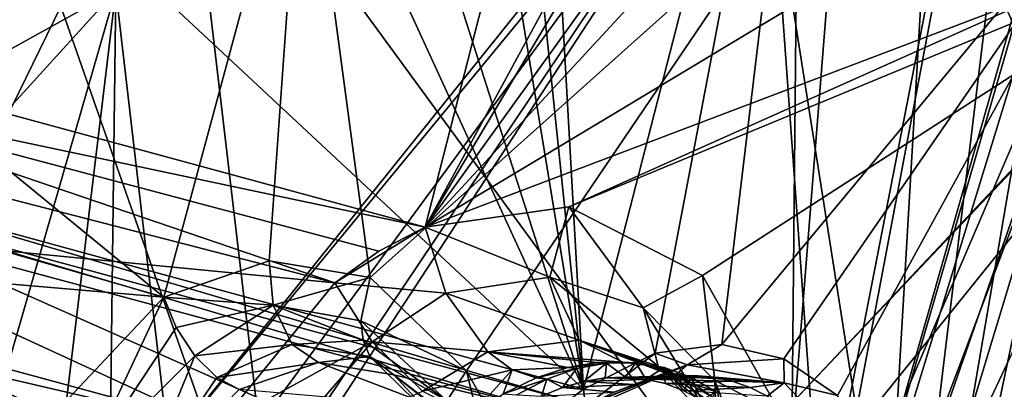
# Model space of a CAD drawing. Header units: metres. Extents: x -150 to 307, y -550 to 84.
# Tile 491 of 656: x 199.27 to 206.8, y -44.4 to -41.57. Entities that reach past the tile are written whole.
import ezdxf

# ---------------------------------------------------------------- set-up
doc = ezdxf.new("R2010")
doc.units = ezdxf.units.M
doc.layers.add('solid_26006363', color=7, linetype='CONTINUOUS')

msp = doc.modelspace()

# ---------------------------------------------------------------- linework, layer by layer
at = {"layer": 'solid_26006363'}
for points in [[(207.872574, -32.902348, 896.541138), (204.91835, -48.056324, 898.125916), (205.005798, -48.066475, 898.203918)], [(205.682404, -38.4324, 895.99585), (204.91835, -48.056324, 898.125916), (207.872574, -32.902348, 896.541138)], [(208.239319, -36.72625, 897.749695), (207.872574, -32.902348, 896.541138), (205.005798, -48.066475, 898.203918)], [(204.250427, -35.52541, 920.349731), (210.778534, -46.684689, 923.509277), (208.43158, -35.116402, 923.886902)], [(196.07933, -35.491276, 913.228882), (196.779678, -47.213314, 911.235229), (200.500763, -39.591015, 916.334229)], [(200.500763, -39.591015, 916.334229), (206.086868, -47.236549, 919.437012), (204.250427, -35.52541, 920.349731)], [(204.250427, -35.52541, 920.349731), (206.086868, -47.236549, 919.437012), (210.778534, -46.684689, 923.509277)], [(205.241486, -37.984425, 918.648743), (211.849777, -35.673874, 924.536499), (213.237823, -55.777954, 920.481384)], [(202.836533, -37.216988, 884.780762), (203.145523, -36.616787, 884.890198), (203.580582, -44.401611, 887.226685)], [(203.145523, -36.616787, 884.890198), (205.490326, -36.963951, 886.874207), (203.580582, -44.401611, 887.226685)], [(197.064743, -41.721054, 884.304749), (202.36969, -43.163197, 888.930786), (204.014542, -36.732822, 888.632507)], [(197.675644, -39.963257, 884.334839), (197.064743, -41.721054, 884.304749), (204.014542, -36.732822, 888.632507)], [(204.014542, -36.732822, 888.632507), (202.36969, -43.163197, 888.930786), (205.555756, -37.29982, 890.036377)], [(208.126724, -37.280674, 897.790833), (208.239319, -36.72625, 897.749695), (205.005798, -48.066475, 898.203918)], [(204.129791, -44.127506, 887.598511), (203.580582, -44.401611, 887.226685), (205.490326, -36.963951, 886.874207)], [(204.638367, -44.060379, 887.996582), (204.129791, -44.127506, 887.598511), (205.490326, -36.963951, 886.874207)], [(204.638367, -44.060379, 887.996582), (205.490326, -36.963951, 886.874207), (207.880173, -40.154251, 889.633972)], [(202.474365, -37.662239, 884.594604), (202.836533, -37.216988, 884.780762), (203.580582, -44.401611, 887.226685)], [(202.36969, -43.163197, 888.930786), (205.365112, -38.132717, 890.080872), (205.555756, -37.29982, 890.036377)], [(208.148224, -37.822063, 897.946228), (208.126724, -37.280674, 897.790833), (205.005798, -48.066475, 898.203918)], [(201.593384, -38.171413, 884.010986), (202.474365, -37.662239, 884.594604), (203.580582, -44.401611, 887.226685)], [(208.558365, -38.653145, 898.514526), (208.148224, -37.822063, 897.946228), (205.005798, -48.066475, 898.203918)], [(198.412628, -38.132488, 912.564453), (205.241486, -37.984425, 918.648743), (205.055618, -57.117409, 913.191284)], [(205.241486, -37.984425, 918.648743), (213.237823, -55.777954, 920.481384), (205.055618, -57.117409, 913.191284)], [(198.412628, -38.132488, 912.564453), (205.055618, -57.117409, 913.191284), (196.982224, -56.357677, 905.998169)], [(199.125504, -40.242249, 882.56311), (200.704102, -38.135822, 883.295715), (203.580582, -44.401611, 887.226685)], [(200.704102, -38.135822, 883.295715), (201.593384, -38.171413, 884.010986), (203.580582, -44.401611, 887.226685)], [(202.36969, -43.163197, 888.930786), (205.351685, -39.014065, 890.288757), (205.365112, -38.132717, 890.080872)], [(200.410873, -44.8391, 893.357605), (205.682404, -38.4324, 895.99585), (205.228668, -38.832668, 895.715088)], [(200.724243, -45.187977, 893.71875), (205.682404, -38.4324, 895.99585), (200.410873, -44.8391, 893.357605)], [(200.539444, -46.302364, 893.900269), (204.91835, -48.056324, 898.125916), (205.682404, -38.4324, 895.99585)], [(200.775406, -45.747673, 893.927795), (200.539444, -46.302364, 893.900269), (205.682404, -38.4324, 895.99585)], [(200.724243, -45.187977, 893.71875), (200.775406, -45.747673, 893.927795), (205.682404, -38.4324, 895.99585)], [(209.302734, -38.92688, 899.232056), (208.558365, -38.653145, 898.514526), (205.005798, -48.066475, 898.203918)], [(200.410873, -44.8391, 893.357605), (205.228668, -38.832668, 895.715088), (200.005386, -41.350395, 892.043335)], [(209.302734, -38.92688, 899.232056), (205.005798, -48.066475, 898.203918), (212.346161, -39.497395, 902.06134)], [(202.36969, -43.163197, 888.930786), (205.506348, -39.763424, 890.607239), (205.351685, -39.014065, 890.288757)], [(207.313187, -40.048248, 895.796509), (207.88179, -39.193928, 896.057068), (205.685684, -49.591187, 897.249695)], [(206.816696, -47.383244, 897.505493), (205.685684, -49.591187, 897.249695), (207.88179, -39.193928, 896.057068)], [(212.346161, -39.497395, 902.06134), (205.005798, -48.066475, 898.203918), (212.798492, -39.711082, 902.523193)], [(196.779678, -47.213314, 911.235229), (201.651749, -49.373878, 915.042419), (200.500763, -39.591015, 916.334229)], [(200.500763, -39.591015, 916.334229), (201.651749, -49.373878, 915.042419), (206.086868, -47.236549, 919.437012)], [(195.819336, -39.967365, 886.372742), (201.440521, -39.739426, 890.814392), (200.372223, -43.698971, 891.011536)], [(201.17717, -43.419991, 891.590698), (200.372223, -43.698971, 891.011536), (201.440521, -39.739426, 890.814392)], [(201.949127, -43.547379, 892.261169), (201.17717, -43.419991, 891.590698), (201.440521, -39.739426, 890.814392)], [(205.049194, -40.773563, 894.07489), (201.949127, -43.547379, 892.261169), (201.440521, -39.739426, 890.814392)], [(207.595596, -45.998875, 899.781311), (212.798492, -39.711082, 902.523193), (205.005798, -48.066475, 898.203918)], [(202.36969, -43.163197, 888.930786), (206.215698, -40.849682, 891.480896), (205.506348, -39.763424, 890.607239)], [(205.092529, -44.596531, 891.579163), (209.549103, -39.889362, 894.044861), (208.585037, -40.885872, 893.486938)], [(205.092529, -44.596531, 891.579163), (205.205078, -45.283394, 891.87262), (209.549103, -39.889362, 894.044861)], [(205.205078, -45.283394, 891.87262), (208.285156, -46.194374, 894.745544), (209.549103, -39.889362, 894.044861)], [(195.046112, -42.162884, 886.338013), (195.819336, -39.967365, 886.372742), (200.372223, -43.698971, 891.011536)], [(206.783371, -40.509804, 895.468872), (207.313187, -40.048248, 895.796509), (205.685684, -49.591187, 897.249695)], [(205.113647, -44.171013, 888.418396), (204.638367, -44.060379, 887.996582), (207.880173, -40.154251, 889.633972)], [(205.523895, -44.45158, 888.835876), (205.113647, -44.171013, 888.418396), (207.880173, -40.154251, 889.633972)], [(205.846466, -44.903114, 889.231323), (205.523895, -44.45158, 888.835876), (207.880173, -40.154251, 889.633972)], [(206.034851, -45.479641, 889.553711), (205.846466, -44.903114, 889.231323), (207.880173, -40.154251, 889.633972)], [(206.073792, -46.115341, 889.771851), (206.034851, -45.479641, 889.553711), (207.880173, -40.154251, 889.633972)], [(206.073792, -46.115341, 889.771851), (207.880173, -40.154251, 889.633972), (206.095871, -47.791637, 890.293091)], [(206.095871, -47.791637, 890.293091), (207.880173, -40.154251, 889.633972), (207.939377, -40.226822, 889.702148)], [(198.187943, -42.929974, 882.519104), (199.125504, -40.242249, 882.56311), (203.580582, -44.401611, 887.226685)], [(206.095871, -47.791637, 890.293091), (207.939377, -40.226822, 889.702148), (210.366333, -43.649803, 892.678589)], [(206.199646, -40.792866, 895.049927), (206.783371, -40.509804, 895.468872), (205.685684, -49.591187, 897.249695)], [(205.049194, -40.773563, 894.07489), (202.686447, -44.261547, 893.075195), (201.949127, -43.547379, 892.261169)], [(205.049194, -40.773563, 894.07489), (205.685684, -49.591187, 897.249695), (202.686447, -44.261547, 893.075195)], [(205.049194, -40.773563, 894.07489), (206.199646, -40.792866, 895.049927), (205.685684, -49.591187, 897.249695)], [(202.36969, -43.163197, 888.930786), (207.335495, -41.274189, 892.53363), (206.215698, -40.849682, 891.480896)], [(203.468719, -43.006264, 889.787231), (208.585037, -40.885872, 893.486938), (207.335495, -41.274189, 892.53363)], [(203.468719, -43.006264, 889.787231), (204.492752, -43.532963, 890.778564), (208.585037, -40.885872, 893.486938)], [(204.492752, -43.532963, 890.778564), (205.092529, -44.596531, 891.579163), (208.585037, -40.885872, 893.486938)], [(200.005386, -41.350395, 892.043335), (194.365021, -41.237019, 887.505798), (192.839462, -45.325836, 887.43927)], [(202.36969, -43.163197, 888.930786), (203.468719, -43.006264, 889.787231), (207.335495, -41.274189, 892.53363)], [(200.005386, -41.350395, 892.043335), (192.839462, -45.325836, 887.43927), (195.612595, -46.188866, 889.873901)], [(200.005386, -41.350395, 892.043335), (195.612595, -46.188866, 889.873901), (198.402115, -46.913486, 892.335022)], [(199.548126, -45.146313, 892.740356), (200.005386, -41.350395, 892.043335), (198.402115, -46.913486, 892.335022)], [(199.548126, -45.146313, 892.740356), (199.962082, -44.828129, 892.98584), (200.005386, -41.350395, 892.043335)], [(199.962082, -44.828129, 892.98584), (200.410873, -44.8391, 893.357605), (200.005386, -41.350395, 892.043335)], [(197.064743, -41.721054, 884.304749), (197.255035, -42.081142, 884.548279), (202.36969, -43.163197, 888.930786)], [(197.255035, -42.081142, 884.548279), (202.016586, -43.346344, 888.693665), (202.36969, -43.163197, 888.930786)], [(197.255035, -42.081142, 884.548279), (201.680511, -43.587143, 888.487183), (202.016586, -43.346344, 888.693665)], [(197.255035, -42.081142, 884.548279), (197.393661, -42.481316, 884.763), (201.680511, -43.587143, 888.487183)], [(195.305374, -43.264317, 886.838806), (195.046112, -42.162884, 886.338013), (200.372223, -43.698971, 891.011536)], [(197.393661, -42.481316, 884.763), (197.501343, -43.183838, 885.036011), (201.680511, -43.587143, 888.487183)], [(198.187943, -42.929974, 882.519104), (203.580582, -44.401611, 887.226685), (203.465714, -44.488018, 887.157288)], [(198.232895, -43.068817, 882.591187), (198.187943, -42.929974, 882.519104), (203.465714, -44.488018, 887.157288)], [(198.232895, -43.068817, 882.591187), (203.465714, -44.488018, 887.157288), (203.354446, -44.582905, 887.093323)], [(198.269318, -43.212639, 882.65802), (198.232895, -43.068817, 882.591187), (203.354446, -44.582905, 887.093323)], [(203.323517, -43.545853, 889.610107), (203.468719, -43.006264, 889.787231), (202.36969, -43.163197, 888.930786)], [(203.323517, -43.545853, 889.610107), (204.0383, -43.778912, 890.266907), (203.468719, -43.006264, 889.787231)], [(204.0383, -43.778912, 890.266907), (204.492752, -43.532963, 890.778564), (203.468719, -43.006264, 889.787231)], [(197.501343, -43.183838, 885.036011), (197.465179, -43.922535, 885.208862), (200.780518, -44.693157, 888.068726)], [(197.501343, -43.183838, 885.036011), (200.780518, -44.693157, 888.068726), (201.680511, -43.587143, 888.487183)], [(198.319244, -44.01553, 882.913391), (198.269318, -43.212639, 882.65802), (202.826889, -45.23872, 886.850098)], [(198.269318, -43.212639, 882.65802), (203.354446, -44.582905, 887.093323), (202.826889, -45.23872, 886.850098)], [(201.680511, -43.587143, 888.487183), (202.36969, -43.163197, 888.930786), (202.016586, -43.346344, 888.693665)], [(202.52832, -43.667305, 889.010559), (202.36969, -43.163197, 888.930786), (201.680511, -43.587143, 888.487183)], [(203.323517, -43.545853, 889.610107), (202.36969, -43.163197, 888.930786), (202.52832, -43.667305, 889.010559)], [(199.400894, -44.731495, 890.516724), (195.092499, -44.464146, 887.0047), (195.305374, -43.264317, 886.838806)], [(199.400894, -44.731495, 890.516724), (195.305374, -43.264317, 886.838806), (200.372223, -43.698971, 891.011536)], [(201.207764, -43.758518, 891.593201), (200.372223, -43.698971, 891.011536), (201.17717, -43.419991, 891.590698)], [(201.207764, -43.758518, 891.593201), (201.17717, -43.419991, 891.590698), (201.949127, -43.547379, 892.261169)], [(201.964691, -44.03968, 888.639954), (201.680511, -43.587143, 888.487183), (200.780518, -44.693157, 888.068726)], [(201.207764, -43.758518, 891.593201), (201.949127, -43.547379, 892.261169), (201.879517, -43.878811, 892.172668)], [(201.964691, -44.03968, 888.639954), (202.52832, -43.667305, 889.010559), (201.680511, -43.587143, 888.487183)], [(201.879517, -43.878811, 892.172668), (201.949127, -43.547379, 892.261169), (202.686447, -44.261547, 893.075195)], [(203.5495, -44.026279, 889.304932), (203.323517, -43.545853, 889.610107), (202.52832, -43.667305, 889.010559)], [(204.153198, -44.224937, 889.863342), (204.0383, -43.778912, 890.266907), (203.323517, -43.545853, 889.610107)], [(204.153198, -44.224937, 889.863342), (203.323517, -43.545853, 889.610107), (203.5495, -44.026279, 889.304932)], [(204.0383, -43.778912, 890.266907), (204.585129, -44.335632, 890.901978), (204.492752, -43.532963, 890.778564)], [(204.585129, -44.335632, 890.901978), (205.092529, -44.596531, 891.579163), (204.492752, -43.532963, 890.778564)], [(201.964691, -44.03968, 888.639954), (202.848648, -44.116756, 888.825562), (202.52832, -43.667305, 889.010559)], [(203.5495, -44.026279, 889.304932), (202.52832, -43.667305, 889.010559), (202.848648, -44.116756, 888.825562)], [(206.095871, -47.791637, 890.293091), (210.366333, -43.649803, 892.678589), (207.629211, -55.924961, 894.305298)], [(199.768723, -44.989227, 890.663086), (199.400894, -44.731495, 890.516724), (200.372223, -43.698971, 891.011536)], [(200.466385, -43.930996, 891.084656), (199.768723, -44.989227, 890.663086), (200.372223, -43.698971, 891.011536)], [(201.207764, -43.758518, 891.593201), (200.466385, -43.930996, 891.084656), (200.372223, -43.698971, 891.011536)], [(201.207764, -43.758518, 891.593201), (200.60907, -44.146904, 891.067139), (200.466385, -43.930996, 891.084656)], [(201.207764, -43.758518, 891.593201), (201.354385, -44.0602, 891.444885), (200.60907, -44.146904, 891.067139)], [(201.207764, -43.758518, 891.593201), (201.879517, -43.878811, 892.172668), (201.896149, -44.02774, 892.082825)], [(201.207764, -43.758518, 891.593201), (201.896149, -44.02774, 892.082825), (201.354385, -44.0602, 891.444885)], [(204.598389, -44.702408, 890.411804), (204.585129, -44.335632, 890.901978), (204.0383, -43.778912, 890.266907)], [(204.598389, -44.702408, 890.411804), (204.0383, -43.778912, 890.266907), (204.153198, -44.224937, 889.863342)], [(202.536102, -44.491604, 892.913147), (201.879517, -43.878811, 892.172668), (202.686447, -44.261547, 893.075195)], [(201.896149, -44.02774, 892.082825), (201.879517, -43.878811, 892.172668), (202.536102, -44.491604, 892.913147)], [(197.465179, -43.922535, 885.208862), (196.892105, -45.513184, 885.202454), (200.29483, -46.130676, 888.090698)], [(197.465179, -43.922535, 885.208862), (200.29483, -46.130676, 888.090698), (200.780518, -44.693157, 888.068726)], [(200.466385, -43.930996, 891.084656), (200.60907, -44.146904, 891.067139), (199.768723, -44.989227, 890.663086)], [(198.134445, -44.835007, 882.993225), (198.319244, -44.01553, 882.913391), (202.484421, -46.041569, 886.802795)], [(198.319244, -44.01553, 882.913391), (202.826889, -45.23872, 886.850098), (202.484421, -46.041569, 886.802795)], [(201.173523, -44.959286, 888.283691), (201.964691, -44.03968, 888.639954), (200.780518, -44.693157, 888.068726)], [(201.173523, -44.959286, 888.283691), (202.3508, -44.417015, 888.511536), (201.964691, -44.03968, 888.639954)], [(201.354385, -44.0602, 891.444885), (201.896149, -44.02774, 892.082825), (201.946198, -44.152702, 891.969666)], [(201.946198, -44.152702, 891.969666), (201.896149, -44.02774, 892.082825), (202.536102, -44.491604, 892.913147)], [(201.964691, -44.03968, 888.639954), (202.3508, -44.417015, 888.511536), (202.848648, -44.116756, 888.825562)], [(203.5495, -44.026279, 889.304932), (202.848648, -44.116756, 888.825562), (203.882263, -44.195885, 888.890381)], [(203.5495, -44.026279, 889.304932), (204.26236, -44.280396, 889.225098), (204.429749, -44.364449, 889.391174)], [(204.153198, -44.224937, 889.863342), (203.5495, -44.026279, 889.304932), (204.429749, -44.364449, 889.391174)], [(203.5495, -44.026279, 889.304932), (204.05925, -44.219173, 889.039978), (204.26236, -44.280396, 889.225098)], [(203.5495, -44.026279, 889.304932), (203.882263, -44.195885, 888.890381), (204.05925, -44.219173, 889.039978)], [(201.354385, -44.0602, 891.444885), (200.777847, -44.313557, 890.962402), (200.60907, -44.146904, 891.067139)], [(201.354385, -44.0602, 891.444885), (201.55542, -44.19828, 891.208008), (200.777847, -44.313557, 890.962402)], [(201.354385, -44.0602, 891.444885), (201.946198, -44.152702, 891.969666), (201.55542, -44.19828, 891.208008)], [(202.3508, -44.417015, 888.511536), (203.034988, -44.253784, 888.642212), (202.848648, -44.116756, 888.825562)], [(203.461868, -44.235729, 888.573975), (202.848648, -44.116756, 888.825562), (203.034988, -44.253784, 888.642212)], [(203.683228, -44.198963, 888.73407), (203.882263, -44.195885, 888.890381), (202.848648, -44.116756, 888.825562)], [(203.461868, -44.235729, 888.573975), (203.683228, -44.198963, 888.73407), (202.848648, -44.116756, 888.825562)], [(203.597626, -44.532883, 887.348633), (203.580582, -44.401611, 887.226685), (204.129791, -44.127506, 887.598511)], [(204.373413, -44.21558, 887.884766), (203.597626, -44.532883, 887.348633), (204.129791, -44.127506, 887.598511)], [(204.373413, -44.21558, 887.884766), (204.129791, -44.127506, 887.598511), (204.638367, -44.060379, 887.996582)], [(204.373413, -44.21558, 887.884766), (204.638367, -44.060379, 887.996582), (205.113647, -44.171013, 888.418396)], [(200.183929, -45.187908, 890.44458), (199.768723, -44.989227, 890.663086), (200.60907, -44.146904, 891.067139)], [(200.777847, -44.313557, 890.962402), (200.183929, -45.187908, 890.44458), (200.60907, -44.146904, 891.067139)], [(201.55542, -44.19828, 891.208008), (200.946976, -44.404739, 890.786072), (200.777847, -44.313557, 890.962402)], [(202.437531, -44.534977, 889.630859), (200.946976, -44.404739, 890.786072), (201.55542, -44.19828, 891.208008)], [(201.55542, -44.19828, 891.208008), (201.946198, -44.152702, 891.969666), (202.130112, -44.293602, 891.70874)], [(202.437531, -44.534977, 889.630859), (201.55542, -44.19828, 891.208008), (202.130112, -44.293602, 891.70874)], [(202.521469, -44.713543, 892.621155), (201.946198, -44.152702, 891.969666), (202.536102, -44.491604, 892.913147)], [(202.130112, -44.293602, 891.70874), (201.946198, -44.152702, 891.969666), (202.521469, -44.713543, 892.621155)], [(203.758698, -44.202919, 888.638245), (203.683228, -44.198963, 888.73407), (203.461868, -44.235729, 888.573975)], [(203.529129, -44.244053, 888.461731), (203.758698, -44.202919, 888.638245), (203.461868, -44.235729, 888.573975)], [(203.584946, -44.342339, 888.535095), (203.758698, -44.202919, 888.638245), (203.529129, -44.244053, 888.461731)], [(203.584946, -44.342339, 888.535095), (203.746048, -44.315685, 888.659607), (203.758698, -44.202919, 888.638245)], [(203.981033, -44.200394, 888.819946), (203.882263, -44.195885, 888.890381), (203.683228, -44.198963, 888.73407)], [(203.758698, -44.202919, 888.638245), (203.981033, -44.200394, 888.819946), (203.683228, -44.198963, 888.73407)], [(203.746048, -44.315685, 888.659607), (203.903717, -44.310181, 888.787354), (203.758698, -44.202919, 888.638245)], [(203.903717, -44.310181, 888.787354), (203.981033, -44.200394, 888.819946), (203.758698, -44.202919, 888.638245)], [(203.981033, -44.200394, 888.819946), (204.05925, -44.219173, 889.039978), (203.882263, -44.195885, 888.890381)], [(203.903717, -44.310181, 888.787354), (204.058762, -44.325127, 888.918945), (203.981033, -44.200394, 888.819946)], [(203.981033, -44.200394, 888.819946), (204.1978, -44.236801, 889.008301), (204.05925, -44.219173, 889.039978)], [(204.058762, -44.325127, 888.918945), (204.1978, -44.236801, 889.008301), (203.981033, -44.200394, 888.819946)], [(205.116776, -44.354374, 888.533813), (204.373413, -44.21558, 887.884766), (205.113647, -44.171013, 888.418396)], [(205.116776, -44.354374, 888.533813), (205.113647, -44.171013, 888.418396), (205.523895, -44.45158, 888.835876)], [(202.3508, -44.417015, 888.511536), (202.720734, -44.603748, 888.141113), (203.034988, -44.253784, 888.642212)], [(202.536102, -44.491604, 892.913147), (202.686447, -44.261547, 893.075195), (202.970642, -45.427689, 893.653198)], [(205.685684, -49.591187, 897.249695), (202.970642, -45.427689, 893.653198), (202.686447, -44.261547, 893.075195)], [(202.720734, -44.603748, 888.141113), (202.966812, -44.438618, 888.266602), (203.034988, -44.253784, 888.642212)], [(202.966812, -44.438618, 888.266602), (203.219666, -44.314247, 888.414551), (203.034988, -44.253784, 888.642212)], [(203.461868, -44.235729, 888.573975), (203.034988, -44.253784, 888.642212), (203.219666, -44.314247, 888.414551)], [(203.529129, -44.244053, 888.461731), (203.461868, -44.235729, 888.573975), (203.219666, -44.314247, 888.414551)], [(203.300201, -44.325123, 888.297302), (203.529129, -44.244053, 888.461731), (203.219666, -44.314247, 888.414551)], [(203.421005, -44.389416, 888.414185), (203.529129, -44.244053, 888.461731), (203.300201, -44.325123, 888.297302)], [(203.421005, -44.389416, 888.414185), (203.584946, -44.342339, 888.535095), (203.529129, -44.244053, 888.461731)], [(203.514664, -44.594662, 887.553223), (203.597626, -44.532883, 887.348633), (204.373413, -44.21558, 887.884766)], [(203.663345, -44.501503, 887.643127), (203.514664, -44.594662, 887.553223), (204.373413, -44.21558, 887.884766)], [(203.81514, -44.425034, 887.74115), (203.663345, -44.501503, 887.643127), (204.373413, -44.21558, 887.884766)], [(203.96875, -44.365952, 887.846375), (203.81514, -44.425034, 887.74115), (204.373413, -44.21558, 887.884766)], [(204.122849, -44.324631, 887.957886), (203.96875, -44.365952, 887.846375), (204.373413, -44.21558, 887.884766)], [(204.058762, -44.325127, 888.918945), (204.207352, -44.359562, 889.050842), (204.1978, -44.236801, 889.008301)], [(204.1978, -44.236801, 889.008301), (204.26236, -44.280396, 889.225098), (204.05925, -44.219173, 889.039978)], [(204.276138, -44.301331, 888.074524), (204.122849, -44.324631, 887.957886), (204.373413, -44.21558, 887.884766)], [(204.153198, -44.224937, 889.863342), (204.731689, -44.62682, 889.737305), (204.851151, -44.796291, 889.902588)], [(204.598389, -44.702408, 890.411804), (204.153198, -44.224937, 889.863342), (204.851151, -44.796291, 889.902588)], [(204.153198, -44.224937, 889.863342), (204.568039, -44.463017, 889.540466), (204.731689, -44.62682, 889.737305)], [(204.153198, -44.224937, 889.863342), (204.429749, -44.364449, 889.391174), (204.568039, -44.463017, 889.540466)], [(204.1978, -44.236801, 889.008301), (204.40184, -44.310787, 889.197144), (204.26236, -44.280396, 889.225098)], [(204.34938, -44.41357, 889.182983), (204.40184, -44.310787, 889.197144), (204.1978, -44.236801, 889.008301)], [(204.207352, -44.359562, 889.050842), (204.34938, -44.41357, 889.182983), (204.1978, -44.236801, 889.008301)], [(204.40184, -44.310787, 889.197144), (204.429749, -44.364449, 889.391174), (204.26236, -44.280396, 889.225098)], [(204.276138, -44.301331, 888.074524), (204.373413, -44.21558, 887.884766), (205.116776, -44.354374, 888.533813)], [(200.777847, -44.313557, 890.962402), (200.946976, -44.404739, 890.786072), (200.183929, -45.187908, 890.44458)], [(202.488739, -44.564503, 892.097229), (202.130112, -44.293602, 891.70874), (202.521469, -44.713543, 892.621155)], [(203.254074, -44.562244, 890.30896), (202.130112, -44.293602, 891.70874), (202.488739, -44.564503, 892.097229)], [(203.254074, -44.562244, 890.30896), (202.437531, -44.534977, 889.630859), (202.130112, -44.293602, 891.70874)], [(203.300201, -44.325123, 888.297302), (203.219666, -44.314247, 888.414551), (202.966812, -44.438618, 888.266602)], [(203.072769, -44.446381, 888.145691), (203.300201, -44.325123, 888.297302), (202.966812, -44.438618, 888.266602)], [(203.260147, -44.455826, 888.301392), (203.300201, -44.325123, 888.297302), (203.072769, -44.446381, 888.145691)], [(203.260147, -44.455826, 888.301392), (203.421005, -44.389416, 888.414185), (203.300201, -44.325123, 888.297302)], [(203.96875, -44.365952, 887.846375), (203.584946, -44.342339, 888.535095), (203.421005, -44.389416, 888.414185)], [(204.122849, -44.324631, 887.957886), (203.746048, -44.315685, 888.659607), (203.584946, -44.342339, 888.535095)], [(204.122849, -44.324631, 887.957886), (203.584946, -44.342339, 888.535095), (203.96875, -44.365952, 887.846375)], [(204.427368, -44.296303, 888.195496), (203.903717, -44.310181, 888.787354), (203.746048, -44.315685, 888.659607)], [(204.427368, -44.296303, 888.195496), (203.746048, -44.315685, 888.659607), (204.276138, -44.301331, 888.074524)], [(204.276138, -44.301331, 888.074524), (203.746048, -44.315685, 888.659607), (204.122849, -44.324631, 887.957886)], [(204.575241, -44.309601, 888.319702), (203.903717, -44.310181, 888.787354), (204.427368, -44.296303, 888.195496)], [(204.575241, -44.309601, 888.319702), (204.058762, -44.325127, 888.918945), (203.903717, -44.310181, 888.787354)], [(204.718338, -44.340927, 888.445984), (204.058762, -44.325127, 888.918945), (204.575241, -44.309601, 888.319702)], [(204.718338, -44.340927, 888.445984), (204.207352, -44.359562, 889.050842), (204.058762, -44.325127, 888.918945)], [(204.855362, -44.389954, 888.573181), (204.207352, -44.359562, 889.050842), (204.718338, -44.340927, 888.445984)], [(204.427368, -44.296303, 888.195496), (204.276138, -44.301331, 888.074524), (205.116776, -44.354374, 888.533813)], [(204.34938, -44.41357, 889.182983), (204.485123, -44.48716, 889.315735), (204.40184, -44.310787, 889.197144)], [(204.40184, -44.310787, 889.197144), (204.593231, -44.423576, 889.386841), (204.429749, -44.364449, 889.391174)], [(204.485123, -44.48716, 889.315735), (204.593231, -44.423576, 889.386841), (204.40184, -44.310787, 889.197144)], [(204.575241, -44.309601, 888.319702), (204.427368, -44.296303, 888.195496), (205.116776, -44.354374, 888.533813)], [(204.718338, -44.340927, 888.445984), (204.575241, -44.309601, 888.319702), (205.116776, -44.354374, 888.533813)], [(204.585129, -44.335632, 890.901978), (204.89592, -45.154243, 891.43573), (205.092529, -44.596531, 891.579163)], [(204.828049, -45.39846, 890.878235), (204.89592, -45.154243, 891.43573), (204.585129, -44.335632, 890.901978)], [(204.828049, -45.39846, 890.878235), (204.585129, -44.335632, 890.901978), (204.598389, -44.702408, 890.411804)], [(204.855362, -44.389954, 888.573181), (204.718338, -44.340927, 888.445984), (205.116776, -44.354374, 888.533813)], [(204.985092, -44.45639, 888.700134), (204.855362, -44.389954, 888.573181), (205.116776, -44.354374, 888.533813)], [(204.985092, -44.45639, 888.700134), (205.116776, -44.354374, 888.533813), (205.657349, -44.92067, 889.150085)], [(205.657349, -44.92067, 889.150085), (205.116776, -44.354374, 888.533813), (205.523895, -44.45158, 888.835876)], [(203.81514, -44.425034, 887.74115), (203.421005, -44.389416, 888.414185), (203.260147, -44.455826, 888.301392)], [(203.96875, -44.365952, 887.846375), (203.421005, -44.389416, 888.414185), (203.81514, -44.425034, 887.74115)], [(203.597626, -44.532883, 887.348633), (203.465714, -44.488018, 887.157288), (203.580582, -44.401611, 887.226685)], [(204.855362, -44.389954, 888.573181), (204.34938, -44.41357, 889.182983), (204.207352, -44.359562, 889.050842)], [(204.985092, -44.45639, 888.700134), (204.34938, -44.41357, 889.182983), (204.855362, -44.389954, 888.573181)], [(204.593231, -44.423576, 889.386841), (204.568039, -44.463017, 889.540466), (204.429749, -44.364449, 889.391174)]]:
    msp.add_3dface(points, dxfattribs=at)

doc.saveas('drawing.dxf')
